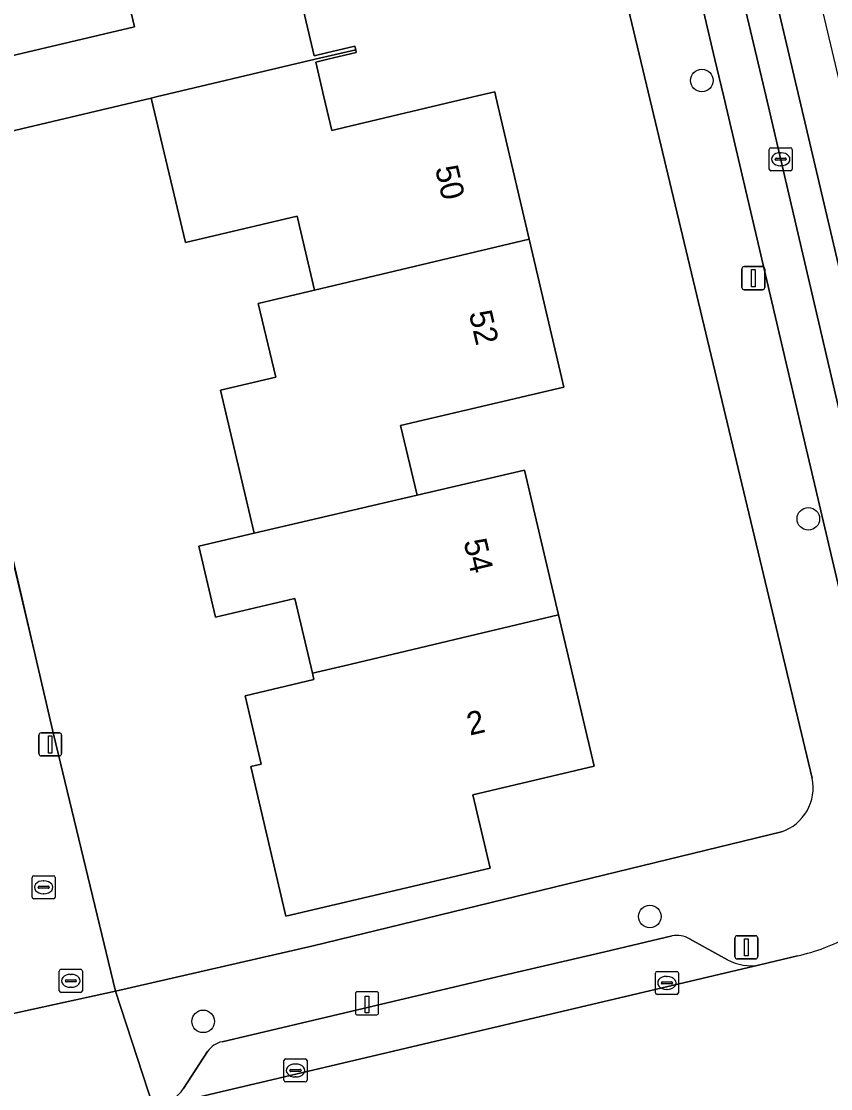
# Model space of a CAD drawing. Extents: x 157648 to 158502, y 379212 to 380938.
# Drawn here: x 158351.9 to 158387, y 380707 to 380753.28 of the extents above; entities that cross this region are included whole.
import ezdxf

# ---------------------------------------------------------------- set-up
doc = ezdxf.new("R2010")
doc.units = 0
for name, color, linetype in [('IMGEO_Boom', 7, 'Continuous'), ('IMGEO_Erf', 7, 'Continuous'), ('IMGEO_Hek', 7, 'Continuous'), ('IMGEO_Kolk', 7, 'Continuous'), ('IMGEO_Laadpaal', 7, 'Continuous'), ('IMGEO_Lichtmast', 7, 'Continuous'), ('IMGEO_Muur', 7, 'Continuous'), ('IMGEO_Pand', 7, 'Continuous'), ('IMGEO_Pand_nummerreeks', 7, 'Continuous'), ('IMGEO_Parkeervlak_open', 7, 'Continuous'), ('IMGEO_Rijbaan_lokaal_gesloten', 7, 'Continuous'), ('IMGEO_Rijbaan_lokaal_open', 7, 'Continuous'), ('IMGEO_Rioolput', 7, 'Continuous'), ('IMGEO_Voetpad_open', 7, 'Continuous')]:
    doc.layers.add(name, color=color, linetype=linetype)

msp = doc.modelspace()

# ---------------------------------------------------------------- linework, layer by layer
at = {"layer": 'IMGEO_Boom'}
for centre in [(158381.409, 380750.712), (158386.028, 380731.71), (158379.159, 380714.466), (158359.788, 380709.919)]:
    msp.add_circle(centre, 0.489, dxfattribs=at)
at = {"layer": 'IMGEO_Erf'}
for points in [[(158386.193, 380720.467), (158371.974, 380779.995)], [(158363.904, 380754.739), (158364.604, 380751.781), (158365.137, 380751.907), (158366.363, 380752.198), (158366.401, 380752.04), (158366.428, 380751.926), (158365.201, 380751.635), (158364.668, 380751.509), (158365.026, 380750), (158365.371, 380748.543), (158365.905, 380748.67), (158371.502, 380750), (158372.432, 380750.221), (158372.484, 380750), (158373.925, 380743.829), (158375.422, 380737.418), (158368.35, 380735.753), (158369.062, 380732.726), (158373.716, 380733.814), (158375.193, 380727.539), (158376.736, 380720.985), (158371.478, 380719.747), (158372.228, 380716.562), (158363.377, 380714.479), (158361.849, 380720.969), (158362.308, 380721.077), (158361.612, 380724.035), (158364.589, 380724.736), (158364.523, 380725.013), (158363.757, 380728.249), (158360.326, 380727.442), (158359.6, 380730.525), (158362.004, 380731.086), (158360.544, 380737.289), (158362.933, 380737.851), (158362.176, 380741.048), (158364.614, 380741.625)], [(158364.614, 380741.625), (158363.861, 380744.824), (158359.02, 380743.684), (158357.541, 380749.95), (158351.909, 380748.618), (158347.448, 380747.566), (158353.297, 380722.372), (158355.983, 380711.227), (158364.559, 380713.2), (158384.862, 380718.141)]]:
    msp.add_lwpolyline(points, dxfattribs=at)
msp.add_lwpolyline([(158359.442, 380763.845), (158354.563, 380762.69), (158353.829, 380765.787), (158352.57, 380765.489), (158351.809, 380768.699), (158353.031, 380768.988), (158351.526, 380775.342), (158345.772, 380773.91), (158346.369, 380771.409), (158341.972, 380770.361), (158344.716, 380758.699), (158344.825, 380758.725), (158346.296, 380752.55), (158346.717, 380750.663), (158348.795, 380751.153), (158351.178, 380751.713), (158356.81, 380753.039), (158356.059, 380756.217), (158360.973, 380757.381), (158360.208, 380760.612)], close=True, dxfattribs=at)
msp.add_arc((158384.232, 380720.045), 2.006, 288.2982, 12.1431, dxfattribs=at)
at = {"layer": 'IMGEO_Hek'}
for points in [[(158355.983, 380711.227), (158353.297, 380722.372)], [(158364.559, 380713.2), (158355.983, 380711.227)]]:
    msp.add_lwpolyline(points, dxfattribs=at)
at = {"layer": 'IMGEO_Kolk'}
for p, q in [((158384.331, 380746.872), (158384.331, 380747.724)), ((158384.406, 380747.798), (158385.258, 380747.798)), ((158384.819, 380747.578), (158384.844, 380747.578)), ((158385.332, 380747.724), (158385.332, 380746.872)), ((158384.59, 380747.292), (158384.59, 380747.304)), ((158385.028, 380747.255), (158384.63, 380747.255)), ((158384.633, 380747.341), (158385.031, 380747.341)), ((158384.842, 380747.018), (158384.817, 380747.018)), ((158385.074, 380747.304), (158385.074, 380747.292)), ((158385.258, 380746.798), (158384.406, 380746.798)), ((158352.372, 380715.307), (158352.372, 380716.159)), ((158352.447, 380716.233), (158353.299, 380716.233)), ((158352.86, 380716.013), (158352.885, 380716.013)), ((158353.373, 380716.159), (158353.373, 380715.307)), ((158352.631, 380715.727), (158352.631, 380715.739)), ((158353.069, 380715.69), (158352.671, 380715.69)), ((158352.674, 380715.776), (158353.072, 380715.776)), ((158353.115, 380715.739), (158353.115, 380715.727)), ((158353.299, 380715.233), (158352.447, 380715.233)), ((158352.883, 380715.453), (158352.858, 380715.453)), ((158379.396, 380711.161), (158379.396, 380712.013)), ((158379.471, 380712.087), (158380.323, 380712.087)), ((158379.884, 380711.867), (158379.909, 380711.867)), ((158380.397, 380712.013), (158380.397, 380711.161)), ((158379.655, 380711.581), (158379.655, 380711.593)), ((158380.093, 380711.544), (158379.695, 380711.544)), ((158379.698, 380711.63), (158380.096, 380711.63)), ((158380.139, 380711.593), (158380.139, 380711.581)), ((158380.323, 380711.087), (158379.471, 380711.087)), ((158379.907, 380711.307), (158379.882, 380711.307)), ((158363.29, 380707.365), (158363.29, 380708.217)), ((158363.365, 380708.291), (158364.217, 380708.291)), ((158364.291, 380708.217), (158364.291, 380707.365)), ((158363.549, 380707.785), (158363.549, 380707.797)), ((158363.987, 380707.748), (158363.589, 380707.748)), ((158363.592, 380707.834), (158363.99, 380707.834)), ((158363.778, 380708.071), (158363.803, 380708.071)), ((158364.033, 380707.797), (158364.033, 380707.785)), ((158364.217, 380707.291), (158363.365, 380707.291)), ((158363.801, 380707.511), (158363.776, 380707.511))]:
    msp.add_line(p, q, dxfattribs=at)
for points in [[(158384.331, 380746.872), (158384.331, 380747.724)], [(158384.406, 380747.798), (158385.258, 380747.798)], [(158385.332, 380747.724), (158385.332, 380746.872)], [(158385.258, 380746.798), (158384.406, 380746.798)], [(158352.372, 380715.307), (158352.372, 380716.159)], [(158352.447, 380716.233), (158353.299, 380716.233)], [(158353.373, 380716.159), (158353.373, 380715.307)], [(158353.299, 380715.233), (158352.447, 380715.233)], [(158379.396, 380711.161), (158379.396, 380712.013)], [(158379.471, 380712.087), (158380.323, 380712.087)], [(158380.397, 380712.013), (158380.397, 380711.161)], [(158380.323, 380711.087), (158379.471, 380711.087)], [(158363.29, 380707.365), (158363.29, 380708.217)], [(158363.365, 380708.291), (158364.217, 380708.291)], [(158364.291, 380708.217), (158364.291, 380707.365)], [(158364.217, 380707.291), (158363.365, 380707.291)]]:
    msp.add_lwpolyline(points, dxfattribs=at)
for centre, radius, start, end in [((158384.408, 380747.722), 0.0765, 91.552, 178.448), ((158384.408, 380747.722), 0.0765, 91.552, 178.448), ((158385.256, 380747.722), 0.0765, 1.552, 88.448), ((158385.256, 380747.722), 0.0765, 1.552, 88.448), ((158384.63, 380747.301), 0.0403, 85.8775, 175.7526), ((158384.627, 380747.291), 0.0366, 178.938, 274.7102), ((158385.031, 380747.298), 0.043, 264.8664, 352.4533), ((158385.035, 380747.303), 0.0386, 1.7309, 96.639), ((158384.408, 380746.874), 0.0765, 181.552, 268.448), ((158384.408, 380746.874), 0.0765, 181.552, 268.448), ((158385.256, 380746.874), 0.0765, 271.552, 358.448), ((158385.256, 380746.874), 0.0765, 271.552, 358.448), ((158352.449, 380716.157), 0.0765, 91.552, 178.448), ((158352.449, 380716.157), 0.0765, 91.552, 178.448), ((158353.297, 380716.157), 0.0765, 1.552, 88.448), ((158353.297, 380716.157), 0.0765, 1.552, 88.448), ((158352.671, 380715.736), 0.0403, 85.8775, 175.7526), ((158352.668, 380715.726), 0.0366, 178.938, 274.7102), ((158353.072, 380715.733), 0.043, 264.8664, 352.4533), ((158353.076, 380715.738), 0.0386, 1.7309, 96.639), ((158352.449, 380715.309), 0.0765, 181.552, 268.448), ((158352.449, 380715.309), 0.0765, 181.552, 268.448), ((158353.297, 380715.309), 0.0765, 271.552, 358.448), ((158353.297, 380715.309), 0.0765, 271.552, 358.448), ((158379.473, 380712.011), 0.0765, 91.552, 178.448), ((158379.473, 380712.011), 0.0765, 91.552, 178.448), ((158380.321, 380712.011), 0.0765, 1.552, 88.448), ((158380.321, 380712.011), 0.0765, 1.552, 88.448), ((158379.695, 380711.59), 0.0403, 85.8775, 175.7526), ((158379.692, 380711.58), 0.0366, 178.938, 274.7102), ((158380.096, 380711.587), 0.043, 264.8664, 352.4533), ((158380.1, 380711.592), 0.0386, 1.7309, 96.639), ((158379.473, 380711.163), 0.0765, 181.552, 268.448), ((158379.473, 380711.163), 0.0765, 181.552, 268.448), ((158380.321, 380711.163), 0.0765, 271.552, 358.448), ((158380.321, 380711.163), 0.0765, 271.552, 358.448), ((158363.367, 380708.215), 0.0765, 91.552, 178.448), ((158363.367, 380708.215), 0.0765, 91.552, 178.448), ((158364.215, 380708.215), 0.0765, 1.552, 88.448), ((158364.215, 380708.215), 0.0765, 1.552, 88.448), ((158363.589, 380707.794), 0.0403, 85.8775, 175.7526), ((158363.586, 380707.784), 0.0366, 178.938, 274.7102), ((158363.99, 380707.791), 0.043, 264.8664, 352.4533), ((158363.994, 380707.796), 0.0386, 1.7309, 96.639), ((158363.367, 380707.367), 0.0765, 181.552, 268.448), ((158363.367, 380707.367), 0.0765, 181.552, 268.448), ((158364.215, 380707.367), 0.0765, 271.552, 358.448), ((158364.215, 380707.367), 0.0765, 271.552, 358.448)]:
    msp.add_arc(centre, radius, start, end, dxfattribs=at)
for centre, major_axis, ratio, start_param, end_param in [((158384.818, 380747.298), (-0.387, 0.002), 0.722429, 4.712389, 7.853982), ((158384.843, 380747.298), (-0.39, 0.002), 0.717154, 1.570796, 4.712389), ((158352.859, 380715.733), (-0.387, 0.002), 0.722429, 4.712389, 7.853982), ((158352.884, 380715.733), (-0.39, 0.002), 0.717154, 1.570796, 4.712389), ((158379.883, 380711.587), (-0.387, 0.002), 0.722429, 4.712389, 7.853982), ((158379.908, 380711.587), (-0.39, 0.002), 0.717154, 1.570796, 4.712389), ((158363.777, 380707.791), (-0.387, 0.002), 0.722429, 4.712389, 7.853982), ((158363.802, 380707.791), (-0.39, 0.002), 0.717154, 1.570796, 4.712389)]:
    msp.add_ellipse(centre, major_axis=major_axis, ratio=ratio, start_param=start_param, end_param=end_param, dxfattribs=at)
at = {"layer": 'IMGEO_Laadpaal'}
for p, q in [((158366.392, 380711.119), (158366.392, 380710.278)), ((158366.392, 380711.119), (158366.392, 380710.278)), ((158367.308, 380711.203), (158366.467, 380711.203)), ((158367.308, 380711.203), (158366.467, 380711.203)), ((158367.392, 380710.287), (158367.392, 380711.128)), ((158367.392, 380710.287), (158367.392, 380711.128)), ((158366.476, 380710.203), (158367.317, 380710.203)), ((158366.476, 380710.203), (158367.317, 380710.203))]:
    msp.add_line(p, q, dxfattribs=at)
msp.add_lwpolyline([(158366.807, 380711.016), (158366.967, 380711.016), (158366.967, 380710.283), (158366.807, 380710.283), (158366.807, 380711.016)], dxfattribs=at)
for centre, start, end in [((158366.47, 380711.125), 92.4484, 184.2845), ((158366.47, 380711.125), 92.4484, 184.2845), ((158367.314, 380711.125), 2.4484, 94.2845), ((158367.314, 380711.125), 2.4484, 94.2845), ((158366.47, 380710.281), 182.4484, 274.2845), ((158366.47, 380710.281), 182.4484, 274.2845), ((158367.314, 380710.281), 272.4484, 4.2845), ((158367.314, 380710.281), 272.4484, 4.2845)]:
    msp.add_arc(centre, 0.0779, start, end, dxfattribs=at)
at = {"layer": 'IMGEO_Lichtmast'}
for p, q in [((158383.148, 380741.741), (158383.148, 380742.541)), ((158383.148, 380742.541), (158383.148, 380741.741)), ((158383.248, 380742.641), (158384.038, 380742.641)), ((158384.038, 380742.641), (158383.248, 380742.641)), ((158384.138, 380742.541), (158384.138, 380741.741)), ((158384.138, 380741.741), (158384.138, 380742.541)), ((158384.038, 380741.641), (158383.248, 380741.641)), ((158383.248, 380741.641), (158384.038, 380741.641)), ((158352.763, 380722.427), (158353.553, 380722.427)), ((158353.553, 380722.427), (158352.763, 380722.427)), ((158352.663, 380721.527), (158352.663, 380722.327)), ((158352.663, 380722.327), (158352.663, 380721.527)), ((158353.653, 380722.327), (158353.653, 380721.527)), ((158353.653, 380721.527), (158353.653, 380722.327)), ((158353.553, 380721.427), (158352.763, 380721.427)), ((158352.763, 380721.427), (158353.553, 380721.427)), ((158382.946, 380713.629), (158383.736, 380713.629)), ((158383.736, 380713.629), (158382.946, 380713.629)), ((158382.846, 380712.729), (158382.846, 380713.529)), ((158382.846, 380713.529), (158382.846, 380712.729)), ((158383.836, 380713.529), (158383.836, 380712.729)), ((158383.836, 380712.729), (158383.836, 380713.529)), ((158383.736, 380712.629), (158382.946, 380712.629)), ((158382.946, 380712.629), (158383.736, 380712.629))]:
    msp.add_line(p, q, dxfattribs=at)
for points in [[(158383.568, 380742.516), (158383.718, 380742.516), (158383.718, 380741.766), (158383.568, 380741.766), (158383.568, 380742.516)], [(158353.083, 380722.302), (158353.233, 380722.302), (158353.233, 380721.552), (158353.083, 380721.552), (158353.083, 380722.302)], [(158383.266, 380713.504), (158383.416, 380713.504), (158383.416, 380712.754), (158383.266, 380712.754), (158383.266, 380713.504)]]:
    msp.add_lwpolyline(points, dxfattribs=at)
for centre, start, end in [((158383.248, 380742.541), 90, 180), ((158383.248, 380742.541), 90, 180), ((158384.038, 380742.541), 0, 90), ((158384.038, 380742.541), 360, 90), ((158383.248, 380741.741), 180, 270), ((158383.248, 380741.741), 180, 270), ((158384.038, 380741.741), 270, 0), ((158384.038, 380741.741), 270, 0), ((158352.763, 380722.327), 90, 180), ((158352.763, 380722.327), 90, 180), ((158353.553, 380722.327), 0, 90), ((158353.553, 380722.327), 360, 90), ((158352.763, 380721.527), 180, 270), ((158352.763, 380721.527), 180, 270), ((158353.553, 380721.527), 270, 0), ((158353.553, 380721.527), 270, 0), ((158382.946, 380713.529), 90, 180), ((158382.946, 380713.529), 90, 180), ((158383.736, 380713.529), 0, 90), ((158383.736, 380713.529), 360, 90), ((158382.946, 380712.729), 180, 270), ((158382.946, 380712.729), 180, 270), ((158383.736, 380712.729), 270, 0), ((158383.736, 380712.729), 270, 0)]:
    msp.add_arc(centre, 0.1, start, end, dxfattribs=at)
at = {"layer": 'IMGEO_Muur'}
msp.add_lwpolyline([(158346.181, 380752.523), (158353.297, 380722.372)], dxfattribs=at)
at = {"layer": 'IMGEO_Pand'}
for points in [[(158363.904, 380754.739), (158364.436, 380754.865), (158370.965, 380756.411), (158369.452, 380762.8), (158360.208, 380760.612), (158360.973, 380757.381), (158356.059, 380756.217), (158356.81, 380753.039), (158351.178, 380751.713), (158348.795, 380751.153), (158346.717, 380750.663), (158347.448, 380747.566), (158351.909, 380748.618), (158357.541, 380749.95), (158357.751, 380750), (158364.64, 380751.63), (158366.401, 380752.04), (158366.363, 380752.198), (158365.137, 380751.907), (158364.604, 380751.781)], [(158372.484, 380750), (158372.432, 380750.221), (158371.502, 380750), (158365.905, 380748.67), (158365.371, 380748.543), (158365.026, 380750), (158364.668, 380751.509), (158365.201, 380751.635), (158366.428, 380751.926), (158366.401, 380752.04), (158364.64, 380751.63), (158357.751, 380750), (158357.541, 380749.95), (158359.02, 380743.684), (158363.861, 380744.824), (158364.614, 380741.625), (158373.925, 380743.829)], [(158373.925, 380743.829), (158364.614, 380741.625), (158362.176, 380741.048), (158362.933, 380737.851), (158360.544, 380737.289), (158362.004, 380731.086), (158369.062, 380732.726), (158368.35, 380735.753), (158375.422, 380737.418)], [(158365.904, 380725.34), (158375.193, 380727.539), (158373.716, 380733.814), (158369.062, 380732.726), (158362.004, 380731.086), (158359.6, 380730.525), (158360.326, 380727.442), (158363.757, 380728.249), (158364.523, 380725.013)], [(158375.193, 380727.539), (158365.904, 380725.34), (158364.523, 380725.013), (158364.589, 380724.736), (158361.612, 380724.035), (158362.308, 380721.077), (158361.849, 380720.969), (158363.377, 380714.479), (158372.228, 380716.562), (158371.478, 380719.747), (158376.736, 380720.985)]]:
    msp.add_lwpolyline(points, close=True, dxfattribs=at)
at = {"layer": 'IMGEO_Parkeervlak_open'}
for points in [[(158391.081, 380720.484), (158384.193, 380750), (158379.023, 380771.812)], [(158380.399, 380758.354), (158381.979, 380751.622), (158382.359, 380750), (158384.763, 380739.752), (158385.616, 380736.115), (158388.648, 380723.193), (158388.663, 380723.069), (158388.688, 380722.948), (158388.724, 380722.829), (158388.771, 380722.713), (158388.828, 380722.603), (158388.895, 380722.498), (158388.971, 380722.399), (158389.055, 380722.307), (158389.147, 380722.224), (158389.246, 380722.148), (158389.352, 380722.082), (158389.374, 380722.07), (158390.471, 380721.299)], [(158380.125, 380713.626), (158377.208, 380712.941)], [(158382.52, 380712.589), (158380.875, 380713.499)], [(158377.208, 380712.941), (158372.787, 380711.905)], [(158357.798, 380706.21), (158383.918, 380712.366)], [(158372.787, 380711.905), (158360.61, 380709.038)], [(158359.98, 380708.609), (158358.939, 380707.002)]]:
    msp.add_lwpolyline(points, dxfattribs=at)
for centre, radius, start, end in [((158380.335, 380712.586), 1.061, 59.3785, 101.3997), ((158383.538, 380714.48), 2.147, 241.691, 280.1828), ((158360.834, 380708.032), 1.03, 102.5412, 145.9648), ((158357.261, 380708.202), 2.063, 285.0963, 324.4349)]:
    msp.add_arc(centre, radius, start, end, dxfattribs=at)
at = {"layer": 'IMGEO_Rijbaan_lokaal_gesloten'}
msp.add_lwpolyline([(158392.483, 380720.813), (158380.048, 380773.723), (158379.338, 380776.722), (158370.865, 380812.579), (158369.462, 380812.262), (158370.69, 380806.999), (158376.507, 380782.435), (158376.683, 380781.692), (158377.548, 380778.041), (158378.958, 380772.087), (158379.023, 380771.812), (158384.193, 380750), (158391.081, 380720.484)], close=True, dxfattribs=at)
msp.add_lwpolyline([(158380.048, 380773.723), (158392.483, 380720.813), (158391.081, 380720.484), (158391.17, 380720.101), (158395.769, 380701.192), (158395.959, 380700.392), (158397.319, 380700.727), (158399.427, 380691.868), (158404.09, 380671.121), (158406.127, 380671.591), (158396.431, 380712.503), (158381.934, 380773.67)], dxfattribs=at)
at = {"layer": 'IMGEO_Rijbaan_lokaal_open'}
for points in [[(158350.686, 380710.073), (158355.983, 380711.227), (158353.297, 380722.372), (158347.448, 380747.566)], [(158385.552, 380712.758), (158383.918, 380712.366), (158357.798, 380706.21), (158357.639, 380706.178), (158352.5, 380704.969), (158352.296, 380704.918), (158307.334, 380694.252), (158305.104, 380693.726), (158288.734, 380688.864), (158285.654, 380687.5)]]:
    msp.add_lwpolyline(points, dxfattribs=at)
msp.add_arc((158383.708, 380721.097), 8.54, 282.4663, 298.8551, dxfattribs=at)
at = {"layer": 'IMGEO_Rioolput'}
for p, q in [((158353.55, 380711.25), (158353.55, 380712.102)), ((158353.625, 380712.176), (158354.477, 380712.176)), ((158354.038, 380711.956), (158354.063, 380711.956)), ((158354.551, 380712.102), (158354.551, 380711.25)), ((158353.809, 380711.67), (158353.809, 380711.682)), ((158354.247, 380711.633), (158353.849, 380711.633)), ((158353.852, 380711.719), (158354.25, 380711.719)), ((158354.061, 380711.396), (158354.036, 380711.396)), ((158354.293, 380711.682), (158354.293, 380711.67)), ((158354.477, 380711.176), (158353.625, 380711.176))]:
    msp.add_line(p, q, dxfattribs=at)
for points in [[(158353.55, 380711.25), (158353.55, 380712.102)], [(158353.625, 380712.176), (158354.477, 380712.176)], [(158354.551, 380712.102), (158354.551, 380711.25)], [(158354.477, 380711.176), (158353.625, 380711.176)]]:
    msp.add_lwpolyline(points, dxfattribs=at)
for centre, radius, start, end in [((158353.627, 380712.1), 0.0765, 91.552, 178.448), ((158353.627, 380712.1), 0.0765, 91.552, 178.448), ((158354.475, 380712.1), 0.0765, 1.552, 88.448), ((158354.475, 380712.1), 0.0765, 1.552, 88.448), ((158353.849, 380711.679), 0.0403, 85.8775, 175.7526), ((158353.846, 380711.669), 0.0366, 178.938, 274.7102), ((158354.25, 380711.676), 0.043, 264.8664, 352.4533), ((158354.254, 380711.681), 0.0386, 1.7309, 96.639), ((158353.627, 380711.252), 0.0765, 181.552, 268.448), ((158353.627, 380711.252), 0.0765, 181.552, 268.448), ((158354.475, 380711.252), 0.0765, 271.552, 358.448), ((158354.475, 380711.252), 0.0765, 271.552, 358.448)]:
    msp.add_arc(centre, radius, start, end, dxfattribs=at)
for centre, major_axis, ratio, start_param, end_param in [((158354.037, 380711.676), (-0.387, 0.002), 0.722429, 4.712389, 7.853982), ((158354.062, 380711.676), (-0.39, 0.002), 0.717154, 1.570796, 4.712389)]:
    msp.add_ellipse(centre, major_axis=major_axis, ratio=ratio, start_param=start_param, end_param=end_param, dxfattribs=at)
at = {"layer": 'IMGEO_Voetpad_open'}
for points in [[(158352.177, 380864.073), (158363.215, 380817.667), (158363.902, 380814.78), (158364.564, 380811.841), (158371.565, 380782.109), (158371.974, 380779.995), (158386.193, 380720.467)], [(158390.471, 380721.299), (158389.374, 380722.07), (158389.352, 380722.082), (158389.246, 380722.148), (158389.147, 380722.224), (158389.055, 380722.307), (158388.971, 380722.399), (158388.895, 380722.498), (158388.828, 380722.603), (158388.771, 380722.713), (158388.724, 380722.829), (158388.688, 380722.948), (158388.663, 380723.069), (158388.648, 380723.193), (158385.616, 380736.115), (158384.763, 380739.752), (158382.359, 380750), (158381.979, 380751.622), (158380.399, 380758.354)], [(158384.862, 380718.141), (158364.559, 380713.2), (158355.983, 380711.227), (158357.639, 380706.178), (158357.798, 380706.21)], [(158360.61, 380709.038), (158372.787, 380711.905), (158377.208, 380712.941), (158380.125, 380713.626)], [(158380.875, 380713.499), (158382.52, 380712.589)], [(158383.918, 380712.366), (158385.552, 380712.758)], [(158352.296, 380704.918), (158352.5, 380704.969), (158357.639, 380706.178), (158355.983, 380711.227), (158350.686, 380710.073), (158304.146, 380699.056)], [(158358.939, 380707.002), (158359.98, 380708.609)]]:
    msp.add_lwpolyline(points, dxfattribs=at)
for centre, radius, start, end in [((158384.232, 380720.045), 2.006, 288.2982, 12.1431), ((158380.335, 380712.586), 1.061, 59.3785, 101.3997), ((158383.708, 380721.097), 8.54, 282.4663, 298.8551), ((158383.538, 380714.48), 2.147, 241.691, 280.1828), ((158360.834, 380708.032), 1.03, 102.5412, 145.9648), ((158357.261, 380708.202), 2.063, 285.0963, 324.4349)]:
    msp.add_arc(centre, radius, start, end, dxfattribs=at)

# ---------------------------------------------------------------- texts
at = {"layer": 'IMGEO_Pand_nummerreeks'}
for s, rotation, p in [('50', 283.1434, (158369.838, 380746.911)), ('52', 283.1435, (158371.304, 380740.626)), ('54', 283.2465, (158371.073, 380730.73)), ('2', 13.2468, (158371.35, 380722.306))]:
    msp.add_text(s, height=1, rotation=rotation, dxfattribs=at).set_placement(p)

doc.saveas('drawing.dxf')
